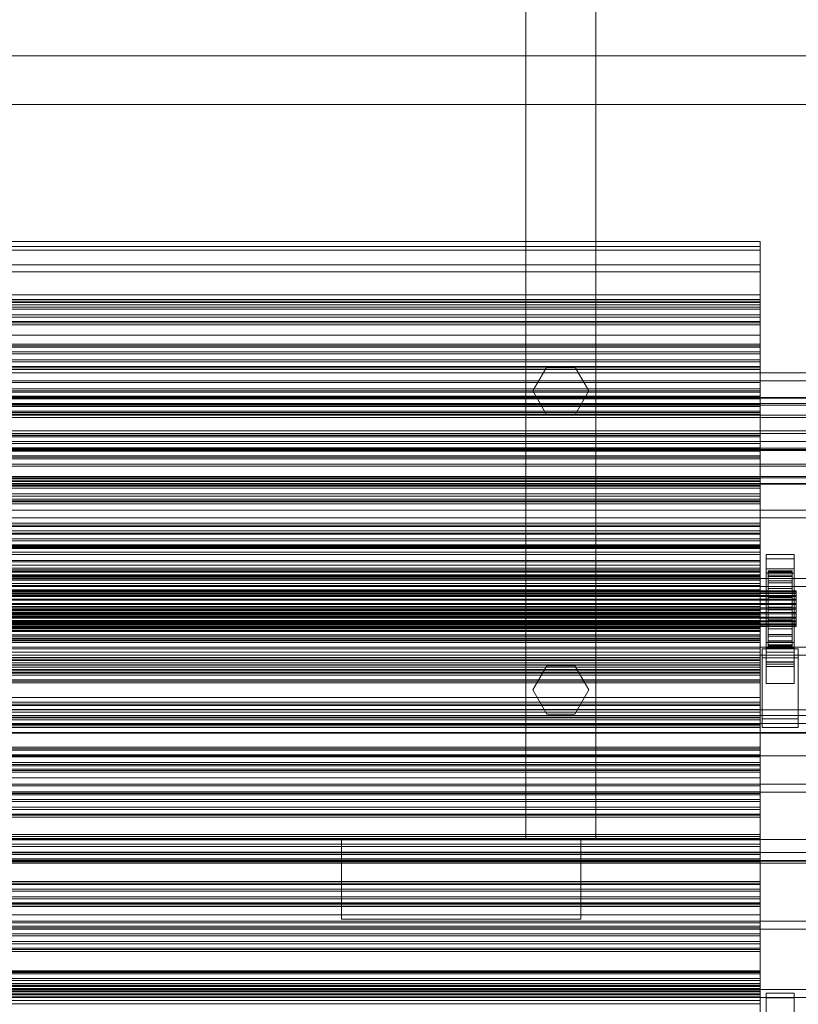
# Model space of a CAD drawing. Header units: millimetres. Extents: x -2233 to 61924, y -68080 to 6847.
# Tile 330 of 656: x 879 to 1269, y -32783 to -32289. Entities that reach past the tile are written whole.
import ezdxf

# ---------------------------------------------------------------- set-up
doc = ezdxf.new("R2010")
doc.units = ezdxf.units.MM
for name, color, linetype, lineweight in [('frontal_C03', 7, 'Continuous', 0), ('frontal_C03-dry', 7, 'Continuous', 0), ('frontal_tolva', 7, 'Continuous', 0)]:
    doc.layers.add(name, color=color, linetype=linetype, lineweight=lineweight)

msp = doc.modelspace()

# ---------------------------------------------------------------- linework, layer by layer
at = {"layer": 'frontal_C03'}
for p, q in [((1300, -32306.935), (-1300, -32306.935)), ((-1300, -32331.296), (1300, -32331.296)), ((1250, -32400.062), (-1250, -32400.062)), ((1250, -32402.554), (1250, -32400.062)), ((1250, -32400.062), (1250, -32404.381)), ((1250, -32402.554), (-1250, -32402.554)), ((1250, -32404.381), (-1250, -32404.381)), ((1250, -32411.687), (1250, -32402.554)), ((1250, -32404.381), (1250, -32415.216)), ((1250, -32411.687), (-1250, -32411.687)), ((1250, -32415.216), (-1250, -32415.216)), ((1250, -32426.838), (1250, -32411.687)), ((1250, -32415.216), (1250, -32431.828)), ((1250, -32426.838), (-1250, -32426.838)), ((1250, -32429.109), (-1250, -32429.109)), ((1250, -32429.991), (-1250, -32429.991)), ((1250, -32446.975), (1250, -32426.838)), ((1250, -32429.991), (1250, -32429.109)), ((1250, -32429.109), (1250, -32430.644)), ((1250, -32432.952), (1250, -32429.991)), ((1250, -32430.644), (-1250, -32430.644)), ((1250, -32431.828), (-1250, -32431.828)), ((1250, -32432.952), (-1250, -32432.952)), ((-1250, -32434.009), (1250, -32434.009)), ((1250, -32430.644), (1250, -32434.009)), ((1250, -32431.828), (1250, -32453.087)), ((1250, -32436.861), (1250, -32432.952)), ((1250, -32434.009), (1250, -32437.918)), ((1250, -32436.861), (-1250, -32436.861)), ((1250, -32437.918), (-1250, -32437.918)), ((1250, -32440.226), (-1250, -32440.226)), ((1250, -32440.226), (1250, -32436.861)), ((1250, -32437.918), (1250, -32440.879)), ((1250, -32441.761), (1250, -32440.226)), ((1250, -32440.879), (-1250, -32440.879)), ((1250, -32441.761), (-1250, -32441.761)), ((1250, -32440.879), (1250, -32441.761)), ((1250, -32446.975), (-1250, -32446.975)), ((1250, -32470.726), (1250, -32446.975)), ((1250, -32451.567), (-1250, -32451.567)), ((1250, -32452.448), (-1250, -32452.448)), ((1250, -32453.087), (-1250, -32453.087)), ((1250, -32453.102), (-1250, -32453.102)), ((1250, -32452.448), (1250, -32451.567)), ((1250, -32451.567), (1250, -32453.102)), ((1250, -32455.409), (1250, -32452.448)), ((1250, -32453.087), (1250, -32477.542)), ((1250, -32453.102), (1250, -32456.467)), ((1250, -32455.409), (-1250, -32455.409)), ((-1250, -32456.467), (1250, -32456.467)), ((1250, -32459.319), (-1250, -32459.319)), ((1250, -32459.319), (1250, -32455.409)), ((1250, -32456.467), (1250, -32460.376)), ((1250, -32462.683), (1250, -32459.319)), ((1250, -32460.376), (-1250, -32460.376)), ((1250, -32462.683), (-1250, -32462.683)), ((1250, -32463.337), (-1250, -32463.337)), ((1250, -32464.218), (-1250, -32464.218)), ((1250, -32460.376), (1250, -32463.337)), ((1250, -32464.218), (1250, -32462.683)), ((1250, -32463.337), (1250, -32464.218)), ((1250, -32470.726), (-1250, -32470.726)), ((1250, -32474.025), (-1250, -32474.025)), ((1250, -32474.906), (-1250, -32474.906)), ((1250, -32496.472), (1250, -32470.726)), ((1250, -32474.906), (1250, -32474.025)), ((1250, -32474.025), (1250, -32475.56)), ((1250, -32477.867), (1250, -32474.906)), ((1570, -32478.303), (-1570, -32478.303)), ((1570, -32478.562), (-1570, -32478.562)), ((1250, -32475.56), (-1250, -32475.56)), ((-1250, -32477.542), (1250, -32477.542)), ((1250, -32477.867), (-1250, -32477.867)), ((-1250, -32478.924), (1250, -32478.924)), ((1250, -32475.56), (1250, -32478.924)), ((1250, -32477.542), (1250, -32503.528)), ((1250, -32481.776), (1250, -32477.867)), ((1250, -32478.924), (1250, -32482.834)), ((1570, -32481.347), (-1570, -32481.347)), ((1570, -32482.085), (-1570, -32482.085)), ((1250, -32481.776), (-1250, -32481.776)), ((1250, -32482.834), (-1250, -32482.834)), ((1250, -32485.141), (1250, -32481.776)), ((1250, -32482.834), (1250, -32485.795)), ((1570, -32487.231), (-1570, -32487.231)), ((1570, -32488.335), (-1570, -32488.335)), ((1250, -32485.141), (-1250, -32485.141)), ((1250, -32485.795), (-1250, -32485.795)), ((1250, -32486.676), (-1250, -32486.676)), ((1250, -32486.676), (1250, -32485.141)), ((1250, -32485.795), (1250, -32486.676)), ((-1570, -32495.059), (1570, -32495.059)), ((1570, -32496.361), (-1570, -32496.361)), ((1250, -32496.472), (-1250, -32496.472)), ((1250, -32496.482), (-1250, -32496.482)), ((1250, -32497.364), (-1250, -32497.364)), ((1250, -32498.017), (-1250, -32498.017)), ((1250, -32522.458), (1250, -32496.472)), ((1250, -32497.364), (1250, -32496.482)), ((1250, -32496.482), (1250, -32498.017)), ((1250, -32500.325), (1250, -32497.364)), ((1250, -32498.017), (1250, -32501.382)), ((1570, -32503.639), (-1570, -32503.639)), ((1250, -32500.325), (-1250, -32500.325)), ((-1250, -32501.382), (1250, -32501.382)), ((1250, -32503.528), (-1250, -32503.528)), ((1250, -32504.234), (-1250, -32504.234)), ((1250, -32504.234), (1250, -32500.325)), ((1250, -32501.382), (1250, -32505.291)), ((1250, -32503.528), (1250, -32529.274)), ((1250, -32507.599), (1250, -32504.234)), ((1570, -32504.941), (-1570, -32504.941)), ((1250, -32505.291), (-1250, -32505.291)), ((1250, -32507.599), (-1250, -32507.599)), ((1250, -32508.252), (-1250, -32508.252)), ((1250, -32509.134), (-1250, -32509.134)), ((1250, -32505.291), (1250, -32508.252)), ((1250, -32509.134), (1250, -32507.599)), ((1250, -32508.252), (1250, -32509.134)), ((1570, -32511.665), (-1570, -32511.665)), ((1570, -32512.769), (-1570, -32512.769)), ((1570, -32517.915), (-1570, -32517.915)), ((1570, -32518.653), (-1570, -32518.653)), ((1250, -32518.94), (-1250, -32518.94)), ((1250, -32519.821), (1250, -32518.94)), ((1250, -32518.94), (1250, -32520.475)), ((1570, -32521.438), (-1570, -32521.438)), ((1570, -32521.697), (-1570, -32521.697)), ((1250, -32519.821), (-1250, -32519.821)), ((1250, -32520.475), (-1250, -32520.475)), ((1250, -32522.458), (-1250, -32522.458)), ((1250, -32522.782), (-1250, -32522.782)), ((-1250, -32523.84), (1250, -32523.84)), ((1250, -32522.782), (1250, -32519.821)), ((1250, -32520.475), (1250, -32523.84)), ((1250, -32546.913), (1250, -32522.458)), ((1250, -32526.692), (1250, -32522.782)), ((1250, -32523.84), (1250, -32527.749)), ((1250, -32526.692), (-1250, -32526.692)), ((1250, -32527.749), (-1250, -32527.749)), ((1250, -32529.274), (-1250, -32529.274)), ((1250, -32530.056), (1250, -32526.692)), ((1250, -32527.749), (1250, -32530.71)), ((1250, -32529.274), (1250, -32553.025)), ((1250, -32530.056), (-1250, -32530.056)), ((1250, -32530.71), (-1250, -32530.71)), ((1250, -32531.591), (-1250, -32531.591)), ((1250, -32531.591), (1250, -32530.056)), ((1250, -32530.71), (1250, -32531.591)), ((1250, -32541.398), (-1250, -32541.398)), ((1250, -32542.279), (-1250, -32542.279)), ((1250, -32542.932), (-1250, -32542.932)), ((1250, -32542.279), (1250, -32541.398)), ((1250, -32541.398), (1250, -32542.932)), ((1250, -32545.24), (1250, -32542.279)), ((1250, -32542.932), (1250, -32546.297)), ((1250, -32545.24), (-1250, -32545.24)), ((-1250, -32546.297), (1250, -32546.297)), ((1250, -32546.913), (-1250, -32546.913)), ((1250, -32549.149), (-1250, -32549.149)), ((1250, -32549.149), (1250, -32545.24)), ((1250, -32546.297), (1250, -32550.207)), ((1250, -32568.172), (1250, -32546.913)), ((1250, -32552.514), (1250, -32549.149)), ((1250, -32550.207), (-1250, -32550.207)), ((-1250, -32552.223), (1250, -32552.223)), ((1250, -32552.514), (-1250, -32552.514)), ((1250, -32553.025), (-1250, -32553.025)), ((1250, -32553.167), (-1250, -32553.167)), ((-1250, -32553.605), (1250, -32553.605)), ((1250, -32554.049), (-1250, -32554.049)), ((1250, -32550.207), (1250, -32553.167)), ((1250, -32553.605), (1250, -32552.223)), ((1250, -32552.223), (1250, -32553.02)), ((1250, -32554.049), (1250, -32552.514)), ((1250, -32553.02), (1250, -32555.943)), ((1250, -32553.025), (1250, -32573.162)), ((1250, -32553.167), (1250, -32554.049)), ((1250, -32557.072), (1250, -32553.605)), ((-1250, -32555.943), (1250, -32555.943)), ((-1250, -32557.072), (1250, -32557.072)), ((1250, -32555.943), (1250, -32560.791)), ((1250, -32562.388), (1250, -32557.072)), ((1253, -32559.32), (1253, -32557.074)), ((1253, -32557.074), (1267, -32557.074)), ((1253, -32603.848), (1253, -32557.074)), ((1267, -32557.074), (1267, -32559.32)), ((1267, -32557.074), (1267, -32603.848)), ((-1250, -32560.791), (1250, -32560.791)), ((-1250, -32562.388), (1250, -32562.388)), ((1250, -32563.855), (-1250, -32563.855)), ((1250, -32560.791), (1250, -32567.235)), ((1250, -32569.191), (1250, -32562.388)), ((1250, -32564.737), (1250, -32563.855)), ((1250, -32563.855), (1250, -32565.39)), ((1267, -32559.32), (1253, -32559.32)), ((1253, -32559.32), (1253, -32606.094)), ((1267, -32606.094), (1267, -32559.32)), ((1250, -32564.737), (-1250, -32564.737)), ((1250, -32565.39), (-1250, -32565.39)), ((-1250, -32567.235), (1250, -32567.235)), ((1250, -32567.697), (-1250, -32567.697)), ((1250, -32568.172), (-1250, -32568.172)), ((-1250, -32568.755), (1250, -32568.755)), ((1250, -32567.697), (1250, -32564.737)), ((1250, -32565.39), (1250, -32568.755)), ((1250, -32567.235), (1250, -32574.835)), ((1250, -32571.607), (1250, -32567.697)), ((1250, -32584.784), (1250, -32568.172)), ((1250, -32568.755), (1250, -32572.664)), ((1253, -32566.507), (1253, -32564.261)), ((1253, -32564.261), (1267, -32564.261)), ((1253, -32611.035), (1253, -32564.261)), ((1267, -32566.507), (1253, -32566.507)), ((1253, -32566.507), (1253, -32613.281)), ((1254, -32575.209), (1254, -32565.215)), ((1254, -32565.215), (1254, -32566.035)), ((1254, -32565.215), (1266, -32565.215)), ((1254, -32565.688), (1254, -32565.215)), ((1254, -32575.433), (1254, -32565.688)), ((1254, -32565.688), (1266, -32565.688)), ((1254, -32567.424), (1254, -32565.688)), ((1254, -32575.597), (1254, -32566.035)), ((1254, -32566.035), (1254, -32568.094)), ((1254, -32566.035), (1266, -32566.035)), ((1254, -32576.255), (1254, -32567.424)), ((1254, -32567.424), (1266, -32567.424)), ((1254, -32570.302), (1254, -32567.424)), ((1254, -32576.572), (1254, -32568.094)), ((1254, -32568.094), (1254, -32571.25)), ((1254, -32568.094), (1266, -32568.094)), ((1266, -32566.035), (1266, -32565.215)), ((1266, -32565.215), (1266, -32575.209)), ((1266, -32565.215), (1266, -32565.688)), ((1266, -32565.688), (1266, -32575.433)), ((1266, -32565.688), (1266, -32567.424)), ((1266, -32568.094), (1266, -32566.035)), ((1266, -32566.035), (1266, -32575.597)), ((1266, -32567.424), (1266, -32576.255)), ((1266, -32567.424), (1266, -32570.302)), ((1266, -32571.25), (1266, -32568.094)), ((1266, -32568.094), (1266, -32576.572)), ((1267, -32564.261), (1267, -32566.507)), ((1267, -32564.261), (1267, -32611.035)), ((1267, -32613.281), (1267, -32566.507)), ((-1250, -32569.191), (1250, -32569.191)), ((1250, -32571.607), (-1250, -32571.607)), ((1250, -32572.664), (-1250, -32572.664)), ((1250, -32573.162), (-1250, -32573.162)), ((1250, -32577.017), (1250, -32569.191)), ((1250, -32574.972), (1250, -32571.607)), ((1250, -32572.664), (1250, -32575.625)), ((1250, -32573.162), (1250, -32588.313)), ((1254, -32577.619), (1254, -32570.302)), ((1254, -32570.302), (1266, -32570.302)), ((1254, -32574.128), (1254, -32570.302)), ((1254, -32578.068), (1254, -32571.25)), ((1254, -32571.25), (1254, -32575.29)), ((1254, -32571.25), (1266, -32571.25)), ((1266, -32570.302), (1266, -32577.619)), ((1266, -32570.302), (1266, -32574.128)), ((1266, -32575.29), (1266, -32571.25)), ((1266, -32571.25), (1266, -32578.068)), ((-1268, -32575.209), (1268, -32575.209)), ((-1268, -32575.433), (1268, -32575.433)), ((-1268, -32575.597), (1268, -32575.597)), ((-1268, -32576.255), (1268, -32576.255)), ((-1268, -32576.572), (1268, -32576.572)), ((-1268, -32577.619), (1268, -32577.619)), ((-1268, -32578.068), (1268, -32578.068)), ((-1250, -32574.835), (1250, -32574.835)), ((1250, -32574.972), (-1250, -32574.972)), ((1250, -32575.625), (-1250, -32575.625)), ((1250, -32576.506), (-1250, -32576.506)), ((1250, -32577.017), (-1250, -32577.017)), ((1250, -32574.835), (1250, -32583.074)), ((1250, -32576.506), (1250, -32574.972)), ((1250, -32575.625), (1250, -32576.506)), ((1250, -32585.332), (1250, -32577.017)), ((1254, -32579.431), (1254, -32574.128)), ((1254, -32574.128), (1266, -32574.128)), ((1254, -32578.641), (1254, -32574.128)), ((1254, -32575.597), (1254, -32575.209)), ((1266, -32575.209), (1254, -32575.209)), ((1254, -32575.209), (1254, -32575.433)), ((1254, -32579.981), (1254, -32575.29)), ((1254, -32575.29), (1254, -32579.936)), ((1254, -32575.29), (1266, -32575.29)), ((1266, -32575.433), (1254, -32575.433)), ((1254, -32575.433), (1254, -32576.255)), ((1254, -32576.572), (1254, -32575.597)), ((1266, -32575.597), (1254, -32575.597)), ((1266, -32576.255), (1254, -32576.255)), ((1254, -32576.255), (1254, -32577.619)), ((1254, -32578.068), (1254, -32576.572)), ((1266, -32576.572), (1254, -32576.572)), ((1266, -32577.619), (1254, -32577.619)), ((1254, -32577.619), (1254, -32579.431)), ((1254, -32579.981), (1254, -32578.068)), ((1266, -32578.068), (1254, -32578.068)), ((1254, -32581.568), (1254, -32578.641)), ((1254, -32578.641), (1266, -32578.641)), ((1254, -32583.533), (1254, -32578.641)), ((1266, -32574.128), (1266, -32579.431)), ((1266, -32574.128), (1266, -32578.641)), ((1266, -32575.209), (1266, -32575.597)), ((1266, -32575.433), (1266, -32575.209)), ((1266, -32579.936), (1266, -32575.29)), ((1266, -32575.29), (1266, -32579.981)), ((1266, -32576.255), (1266, -32575.433)), ((1266, -32575.597), (1266, -32576.572)), ((1266, -32577.619), (1266, -32576.255)), ((1266, -32576.572), (1266, -32578.068)), ((1266, -32579.431), (1266, -32577.619)), ((1266, -32578.068), (1266, -32579.981)), ((1266, -32578.641), (1266, -32581.568)), ((1266, -32578.641), (1266, -32583.533)), ((1268, -32575.597), (1268, -32575.209)), ((1268, -32575.209), (1268, -32575.433)), ((1268, -32575.433), (1268, -32576.255)), ((1268, -32576.572), (1268, -32575.597)), ((1268, -32576.255), (1268, -32577.619)), ((1268, -32578.068), (1268, -32576.572)), ((1268, -32577.619), (1268, -32579.431)), ((1268, -32579.981), (1268, -32578.068)), ((-1268, -32579.431), (1268, -32579.431)), ((-1268, -32579.981), (1268, -32579.981)), ((-1268, -32581.568), (1268, -32581.568)), ((1268, -32582.182), (-1268, -32582.182)), ((-1250, -32583.074), (1250, -32583.074)), ((1250, -32583.074), (1250, -32591.389)), ((1266, -32579.431), (1254, -32579.431)), ((1254, -32579.431), (1254, -32581.568)), ((1254, -32579.936), (1254, -32582.182)), ((1266, -32579.936), (1254, -32579.936)), ((1254, -32579.936), (1254, -32584.873)), ((1254, -32582.182), (1254, -32579.981)), ((1266, -32579.981), (1254, -32579.981)), ((1266, -32581.568), (1254, -32581.568)), ((1254, -32581.568), (1254, -32583.886)), ((1254, -32582.182), (1266, -32582.182)), ((1254, -32584.521), (1254, -32582.182)), ((1254, -32583.886), (1254, -32583.533)), ((1254, -32583.533), (1266, -32583.533)), ((1254, -32588.47), (1254, -32583.533)), ((1266, -32581.568), (1266, -32579.431)), ((1266, -32582.182), (1266, -32579.936)), ((1266, -32584.873), (1266, -32579.936)), ((1266, -32579.981), (1266, -32582.182)), ((1266, -32583.886), (1266, -32581.568)), ((1266, -32582.182), (1266, -32584.521)), ((1266, -32583.533), (1266, -32583.886)), ((1266, -32583.533), (1266, -32588.47)), ((1268, -32579.431), (1268, -32581.568)), ((1268, -32582.182), (1268, -32579.981)), ((1268, -32581.568), (1268, -32583.886)), ((1268, -32584.521), (1268, -32582.182)), ((-1268, -32583.886), (1268, -32583.886)), ((-1268, -32584.521), (1268, -32584.521)), ((-1268, -32586.224), (1268, -32586.224)), ((-1268, -32586.838), (1268, -32586.838)), ((-1268, -32588.425), (1268, -32588.425)), ((1250, -32584.784), (-1250, -32584.784)), ((-1250, -32585.332), (1250, -32585.332)), ((1250, -32586.313), (-1250, -32586.313)), ((1250, -32587.194), (-1250, -32587.194)), ((1250, -32587.848), (-1250, -32587.848)), ((1250, -32588.313), (-1250, -32588.313)), ((1250, -32595.619), (1250, -32584.784)), ((1250, -32593.571), (1250, -32585.332)), ((1250, -32587.194), (1250, -32586.313)), ((1250, -32586.313), (1250, -32587.848)), ((1250, -32590.155), (1250, -32587.194)), ((1250, -32587.848), (1250, -32591.212)), ((1250, -32588.313), (1250, -32597.446)), ((1266, -32583.886), (1254, -32583.886)), ((1254, -32583.886), (1254, -32586.224)), ((1254, -32586.838), (1254, -32584.521)), ((1254, -32584.521), (1254, -32584.873)), ((1266, -32584.521), (1254, -32584.521)), ((1254, -32584.873), (1254, -32589.765)), ((1254, -32584.873), (1266, -32584.873)), ((1254, -32586.224), (1254, -32588.47)), ((1266, -32586.224), (1254, -32586.224)), ((1254, -32586.224), (1254, -32588.425)), ((1254, -32588.975), (1254, -32586.838)), ((1254, -32586.838), (1254, -32589.765)), ((1266, -32586.838), (1254, -32586.838)), ((1254, -32588.425), (1254, -32593.117)), ((1266, -32588.425), (1254, -32588.425)), ((1254, -32588.425), (1254, -32590.339)), ((1254, -32588.47), (1266, -32588.47)), ((1254, -32593.117), (1254, -32588.47)), ((1266, -32586.224), (1266, -32583.886)), ((1266, -32584.873), (1266, -32584.521)), ((1266, -32584.521), (1266, -32586.838)), ((1266, -32589.765), (1266, -32584.873)), ((1266, -32588.47), (1266, -32586.224)), ((1266, -32588.425), (1266, -32586.224)), ((1266, -32589.765), (1266, -32586.838)), ((1266, -32586.838), (1266, -32588.975)), ((1266, -32593.117), (1266, -32588.425)), ((1266, -32590.339), (1266, -32588.425)), ((1266, -32588.47), (1266, -32593.117)), ((1268, -32583.886), (1268, -32586.224)), ((1268, -32586.838), (1268, -32584.521)), ((1268, -32586.224), (1268, -32588.425)), ((1268, -32588.975), (1268, -32586.838)), ((1268, -32588.425), (1268, -32590.339)), ((-1268, -32588.975), (1268, -32588.975)), ((-1268, -32590.339), (1268, -32590.339)), ((-1268, -32590.788), (1268, -32590.788)), ((-1268, -32591.834), (1268, -32591.834)), ((-1268, -32592.151), (1268, -32592.151)), ((-1268, -32592.809), (1268, -32592.809)), ((-1268, -32592.973), (1268, -32592.973)), ((-1268, -32593.197), (1268, -32593.197)), ((1250, -32590.155), (-1250, -32590.155)), ((-1250, -32591.212), (1250, -32591.212)), ((-1250, -32591.389), (1250, -32591.389)), ((-1250, -32593.571), (1250, -32593.571)), ((1250, -32594.065), (1250, -32590.155)), ((1250, -32591.212), (1250, -32595.122)), ((1250, -32591.389), (1250, -32599.215)), ((1250, -32601.171), (1250, -32593.571)), ((1254, -32590.788), (1254, -32588.975)), ((1254, -32588.975), (1254, -32594.278)), ((1266, -32588.975), (1254, -32588.975)), ((1254, -32589.765), (1254, -32594.278)), ((1254, -32589.765), (1266, -32589.765)), ((1254, -32590.339), (1254, -32597.156)), ((1266, -32590.339), (1254, -32590.339)), ((1254, -32590.339), (1254, -32591.834)), ((1254, -32592.151), (1254, -32590.788)), ((1254, -32590.788), (1254, -32598.104)), ((1266, -32590.788), (1254, -32590.788)), ((1254, -32591.834), (1254, -32600.312)), ((1266, -32591.834), (1254, -32591.834)), ((1254, -32591.834), (1254, -32592.809)), ((1254, -32592.973), (1254, -32592.151)), ((1254, -32592.151), (1254, -32600.982)), ((1266, -32592.151), (1254, -32592.151)), ((1254, -32592.809), (1254, -32602.371)), ((1266, -32592.809), (1254, -32592.809)), ((1254, -32592.809), (1254, -32593.197)), ((1254, -32593.197), (1254, -32592.973)), ((1254, -32592.973), (1254, -32602.718)), ((1266, -32592.973), (1254, -32592.973)), ((1254, -32593.117), (1266, -32593.117)), ((1254, -32597.156), (1254, -32593.117)), ((1254, -32593.197), (1254, -32603.191)), ((1266, -32593.197), (1254, -32593.197)), ((1266, -32594.278), (1266, -32588.975)), ((1266, -32588.975), (1266, -32590.788)), ((1266, -32594.278), (1266, -32589.765)), ((1266, -32597.156), (1266, -32590.339)), ((1266, -32591.834), (1266, -32590.339)), ((1266, -32598.104), (1266, -32590.788)), ((1266, -32590.788), (1266, -32592.151)), ((1266, -32600.312), (1266, -32591.834)), ((1266, -32592.809), (1266, -32591.834)), ((1266, -32600.982), (1266, -32592.151)), ((1266, -32592.151), (1266, -32592.973)), ((1266, -32602.371), (1266, -32592.809)), ((1266, -32593.197), (1266, -32592.809)), ((1266, -32602.718), (1266, -32592.973)), ((1266, -32592.973), (1266, -32593.197)), ((1266, -32593.117), (1266, -32597.156)), ((1266, -32603.191), (1266, -32593.197)), ((1268, -32590.788), (1268, -32588.975)), ((1268, -32590.339), (1268, -32591.834)), ((1268, -32592.151), (1268, -32590.788)), ((1268, -32591.834), (1268, -32592.809)), ((1268, -32592.973), (1268, -32592.151)), ((1268, -32592.809), (1268, -32593.197)), ((1268, -32593.197), (1268, -32592.973)), ((1250, -32594.065), (-1250, -32594.065)), ((1250, -32595.122), (-1250, -32595.122)), ((1250, -32595.619), (-1250, -32595.619)), ((1250, -32597.429), (-1250, -32597.429)), ((1250, -32597.446), (-1250, -32597.446)), ((1250, -32598.083), (-1250, -32598.083)), ((1250, -32597.429), (1250, -32594.065)), ((1250, -32595.122), (1250, -32598.083)), ((1250, -32599.938), (1250, -32595.619)), ((1250, -32598.964), (1250, -32597.429)), ((1250, -32597.446), (1250, -32599.938)), ((1250, -32598.083), (1250, -32598.964)), ((1254, -32594.278), (1254, -32598.104)), ((1254, -32594.278), (1266, -32594.278)), ((1254, -32597.156), (1266, -32597.156)), ((1254, -32600.312), (1254, -32597.156)), ((1254, -32598.104), (1254, -32600.982)), ((1254, -32598.104), (1266, -32598.104)), ((1266, -32598.104), (1266, -32594.278)), ((1266, -32597.156), (1266, -32600.312)), ((1266, -32600.982), (1266, -32598.104)), ((1250, -32598.964), (-1250, -32598.964)), ((-1250, -32599.215), (1250, -32599.215)), ((1250, -32599.938), (-1250, -32599.938)), ((-1250, -32601.171), (1250, -32601.171)), ((1250, -32599.215), (1250, -32606.018)), ((1250, -32607.615), (1250, -32601.171)), ((1253, -32612.005), (1253, -32601.226)), ((1253, -32601.226), (1267, -32601.226)), ((1253, -32610.97), (1253, -32601.226)), ((1254, -32600.312), (1266, -32600.312)), ((1254, -32602.371), (1254, -32600.312)), ((1254, -32600.982), (1254, -32602.718)), ((1254, -32600.982), (1266, -32600.982)), ((1254, -32602.371), (1266, -32602.371)), ((1254, -32603.191), (1254, -32602.371)), ((1254, -32602.718), (1254, -32603.191)), ((1254, -32602.718), (1266, -32602.718)), ((1254, -32603.191), (1266, -32603.191)), ((1266, -32600.312), (1266, -32602.371)), ((1266, -32602.718), (1266, -32600.982)), ((1266, -32602.371), (1266, -32603.191)), ((1266, -32603.191), (1266, -32602.718)), ((1267, -32601.226), (1267, -32612.005)), ((1267, -32601.226), (1267, -32610.97)), ((-1250, -32606.018), (1250, -32606.018)), ((-1250, -32607.615), (1250, -32607.615)), ((1250, -32606.018), (1250, -32611.334)), ((1250, -32612.463), (1250, -32607.615)), ((1251, -32608.861), (1251, -32604.37)), ((1251, -32604.37), (1269, -32604.37)), ((1251, -32639.45), (1251, -32604.37)), ((1267, -32603.848), (1253, -32603.848)), ((1253, -32603.848), (1253, -32606.094)), ((1253, -32606.094), (1267, -32606.094)), ((1267, -32606.094), (1267, -32603.848)), ((1269, -32604.37), (1269, -32608.861)), ((1269, -32604.37), (1269, -32639.45)), ((1250, -32608.77), (-1250, -32608.77)), ((1250, -32609.652), (-1250, -32609.652)), ((1250, -32610.305), (-1250, -32610.305)), ((-1250, -32611.334), (1250, -32611.334)), ((-1250, -32612.463), (1250, -32612.463)), ((1250, -32612.613), (-1250, -32612.613)), ((1250, -32609.652), (1250, -32608.77)), ((1250, -32608.77), (1250, -32610.305)), ((1250, -32612.613), (1250, -32609.652)), ((1250, -32610.305), (1250, -32613.67)), ((1250, -32611.334), (1250, -32614.801)), ((1250, -32615.386), (1250, -32612.463)), ((1250, -32616.522), (1250, -32612.613)), ((1269, -32608.861), (1251, -32608.861)), ((1251, -32643.942), (1251, -32608.861)), ((1267, -32610.97), (1253, -32610.97)), ((1253, -32610.97), (1253, -32621.75)), ((1267, -32611.035), (1253, -32611.035)), ((1253, -32611.035), (1253, -32613.281)), ((1267, -32612.005), (1253, -32612.005)), ((1253, -32612.005), (1253, -32621.75)), ((1253, -32613.281), (1267, -32613.281)), ((1267, -32621.75), (1267, -32610.97)), ((1267, -32613.281), (1267, -32611.035)), ((1267, -32621.75), (1267, -32612.005)), ((1269, -32643.942), (1269, -32608.861)), ((-1250, -32613.67), (1250, -32613.67)), ((-1250, -32614.801), (1250, -32614.801)), ((-1250, -32615.386), (1250, -32615.386)), ((-1250, -32616.183), (1250, -32616.183)), ((1250, -32616.522), (-1250, -32616.522)), ((1250, -32617.579), (-1250, -32617.579)), ((1250, -32613.67), (1250, -32617.579)), ((1250, -32614.801), (1250, -32616.183)), ((1250, -32616.183), (1250, -32615.386)), ((1250, -32619.887), (1250, -32616.522)), ((1250, -32617.579), (1250, -32620.54)), ((1250, -32619.887), (-1250, -32619.887)), ((1250, -32620.54), (-1250, -32620.54)), ((1250, -32621.422), (-1250, -32621.422)), ((1250, -32621.422), (1250, -32619.887)), ((1250, -32620.54), (1250, -32621.422)), ((1253, -32621.75), (1267, -32621.75)), ((1250, -32631.228), (-1250, -32631.228)), ((1250, -32632.109), (-1250, -32632.109)), ((1250, -32632.763), (-1250, -32632.763)), ((1250, -32632.109), (1250, -32631.228)), ((1250, -32631.228), (1250, -32632.763)), ((1250, -32635.07), (1250, -32632.109)), ((1250, -32632.763), (1250, -32636.128)), ((-1500, -32635.017), (1500, -32635.017)), ((1250, -32635.07), (-1250, -32635.07)), ((-1250, -32636.128), (1250, -32636.128)), ((1250, -32638.98), (1250, -32635.07)), ((1250, -32636.128), (1250, -32640.037)), ((1250, -32638.98), (-1250, -32638.98)), ((1250, -32640.037), (-1250, -32640.037)), ((1250, -32642.345), (-1250, -32642.345)), ((1250, -32642.998), (-1250, -32642.998)), ((1250, -32642.345), (1250, -32638.98)), ((1250, -32640.037), (1250, -32642.998)), ((1250, -32643.879), (1250, -32642.345)), ((1250, -32642.998), (1250, -32643.879)), ((1269, -32639.45), (1251, -32639.45)), ((1251, -32639.45), (1251, -32643.942)), ((1269, -32643.942), (1269, -32639.45)), ((1500, -32646.426), (-1500, -32646.426)), ((1500, -32646.711), (-1500, -32646.711)), ((1250, -32643.879), (-1250, -32643.879)), ((1251, -32643.942), (1269, -32643.942)), ((1250, -32653.686), (-1250, -32653.686)), ((1250, -32654.567), (-1250, -32654.567)), ((1250, -32655.221), (-1250, -32655.221)), ((1250, -32657.528), (-1250, -32657.528)), ((1250, -32654.567), (1250, -32653.686)), ((1250, -32653.686), (1250, -32655.221)), ((1250, -32657.528), (1250, -32654.567)), ((1250, -32655.221), (1250, -32658.585)), ((1250, -32661.437), (1250, -32657.528)), ((-1500, -32658.119), (1500, -32658.119)), ((-1250, -32658.585), (1250, -32658.585)), ((1250, -32661.437), (-1250, -32661.437)), ((1250, -32662.495), (-1250, -32662.495)), ((1250, -32658.585), (1250, -32662.495)), ((1250, -32664.802), (1250, -32661.437)), ((1250, -32662.495), (1250, -32665.456)), ((1250, -32664.802), (-1250, -32664.802)), ((1250, -32665.456), (-1250, -32665.456)), ((1250, -32666.337), (-1250, -32666.337)), ((1250, -32666.337), (1250, -32664.802)), ((1250, -32665.456), (1250, -32666.337)), ((1250, -32676.143), (-1250, -32676.143)), ((1250, -32677.025), (-1250, -32677.025)), ((1250, -32677.025), (1250, -32676.143)), ((1250, -32676.143), (1250, -32677.678)), ((1250, -32679.986), (1250, -32677.025)), ((1250, -32677.678), (-1250, -32677.678)), ((1250, -32679.986), (-1250, -32679.986)), ((-1250, -32681.043), (1250, -32681.043)), ((1250, -32677.678), (1250, -32681.043)), ((1250, -32683.895), (1250, -32679.986)), ((1250, -32681.043), (1250, -32684.952)), ((1250, -32683.895), (-1250, -32683.895)), ((1250, -32684.952), (-1250, -32684.952)), ((1250, -32687.26), (-1250, -32687.26)), ((1250, -32687.26), (1250, -32683.895)), ((1250, -32684.952), (1250, -32687.913)), ((1250, -32688.795), (1250, -32687.26)), ((1250, -32687.913), (-1250, -32687.913)), ((1250, -32688.795), (-1250, -32688.795)), ((1250, -32687.913), (1250, -32688.795)), ((1250, -32698.601), (-1250, -32698.601)), ((1250, -32699.482), (-1250, -32699.482)), ((1250, -32700.136), (-1250, -32700.136)), ((1250, -32699.482), (1250, -32698.601)), ((1250, -32698.601), (1250, -32700.136)), ((1250, -32702.443), (1250, -32699.482)), ((1250, -32700.136), (1250, -32703.501)), ((1250, -32702.443), (-1250, -32702.443)), ((-1250, -32703.501), (1250, -32703.501)), ((1250, -32706.353), (-1250, -32706.353)), ((1250, -32706.353), (1250, -32702.443)), ((1250, -32703.501), (1250, -32707.41)), ((1250, -32709.717), (1250, -32706.353)), ((1250, -32707.41), (-1250, -32707.41)), ((1250, -32709.717), (-1250, -32709.717)), ((1250, -32710.371), (-1250, -32710.371)), ((1250, -32711.252), (-1250, -32711.252)), ((1250, -32707.41), (1250, -32710.371)), ((1250, -32711.252), (1250, -32709.717)), ((1250, -32710.371), (1250, -32711.252)), ((1250, -32721.059), (-1250, -32721.059)), ((1250, -32721.94), (-1250, -32721.94)), ((1250, -32721.94), (1250, -32721.059)), ((1250, -32721.059), (1250, -32722.593)), ((1250, -32724.901), (1250, -32721.94)), ((1250, -32722.593), (-1250, -32722.593)), ((1250, -32724.901), (-1250, -32724.901)), ((-1250, -32725.958), (1250, -32725.958)), ((1250, -32722.593), (1250, -32725.958)), ((1250, -32728.81), (1250, -32724.901)), ((1250, -32725.958), (1250, -32729.868)), ((1250, -32728.81), (-1250, -32728.81)), ((1250, -32729.868), (-1250, -32729.868)), ((1250, -32732.175), (1250, -32728.81)), ((1250, -32729.868), (1250, -32732.828)), ((1250, -32732.175), (-1250, -32732.175)), ((1250, -32732.828), (-1250, -32732.828)), ((1250, -32733.71), (-1250, -32733.71)), ((1250, -32733.71), (1250, -32732.175)), ((1250, -32732.828), (1250, -32733.71)), ((1250, -32743.516), (-1250, -32743.516)), ((1250, -32744.398), (-1250, -32744.398)), ((1250, -32745.051), (-1250, -32745.051)), ((1250, -32744.398), (1250, -32743.516)), ((1250, -32743.516), (1250, -32745.051)), ((1250, -32747.358), (1250, -32744.398)), ((1250, -32745.051), (1250, -32748.416)), ((1250, -32747.358), (-1250, -32747.358)), ((-1250, -32748.416), (1250, -32748.416)), ((1250, -32751.268), (-1250, -32751.268)), ((1250, -32751.268), (1250, -32747.358)), ((1250, -32748.416), (1250, -32752.325)), ((1250, -32754.633), (1250, -32751.268)), ((1250, -32752.325), (-1250, -32752.325)), ((1250, -32754.633), (-1250, -32754.633)), ((1250, -32755.286), (-1250, -32755.286)), ((1250, -32756.167), (-1250, -32756.167)), ((1250, -32752.325), (1250, -32755.286)), ((1250, -32756.167), (1250, -32754.633)), ((1250, -32755.286), (1250, -32756.167)), ((1250, -32765.974), (-1250, -32765.974)), ((1250, -32766.855), (1250, -32765.974)), ((1250, -32765.974), (1250, -32767.509)), ((1250, -32766.855), (-1250, -32766.855)), ((1250, -32767.509), (-1250, -32767.509)), ((1250, -32769.816), (-1250, -32769.816)), ((-1250, -32770.873), (1250, -32770.873)), ((1250, -32769.816), (1250, -32766.855)), ((1250, -32767.509), (1250, -32770.873)), ((1250, -32773.726), (1250, -32769.816)), ((1250, -32770.873), (1250, -32774.783)), ((-1250, -32772.308), (1250, -32772.308)), ((-1250, -32773.105), (1250, -32773.105)), ((-1250, -32773.69), (1250, -32773.69)), ((1250, -32773.726), (-1250, -32773.726)), ((1250, -32774.783), (-1250, -32774.783)), ((-1250, -32776.028), (1250, -32776.028)), ((1250, -32773.69), (1250, -32772.308)), ((1250, -32772.308), (1250, -32773.105)), ((1250, -32773.105), (1250, -32776.028)), ((1250, -32777.157), (1250, -32773.69)), ((1250, -32777.09), (1250, -32773.726)), ((1250, -32774.783), (1250, -32777.744)), ((1250, -32776.028), (1250, -32780.876)), ((1250, -32777.09), (-1250, -32777.09)), ((-1250, -32777.157), (1250, -32777.157)), ((1250, -32777.744), (-1250, -32777.744)), ((1250, -32778.625), (-1250, -32778.625)), ((-1250, -32780.876), (1250, -32780.876)), ((1250, -32778.625), (1250, -32777.09)), ((1250, -32782.473), (1250, -32777.157)), ((1250, -32777.744), (1250, -32778.625)), ((1250, -32780.876), (1250, -32787.32)), ((1253, -32779.405), (1253, -32777.159)), ((1253, -32777.159), (1267, -32777.159)), ((1253, -32823.933), (1253, -32777.159)), ((1267, -32779.405), (1253, -32779.405)), ((1253, -32779.405), (1253, -32826.179)), ((1267, -32777.159), (1267, -32779.405)), ((1267, -32777.159), (1267, -32823.933)), ((1267, -32826.179), (1267, -32779.405)), ((-1250, -32782.473), (1250, -32782.473)), ((1250, -32789.276), (1250, -32782.473))]:
    msp.add_line(p, q, dxfattribs=at)
at = {"layer": 'frontal_C03-dry'}
for p, q in [((-1290, -32466), (1290, -32466)), ((1290, -32470), (-1290, -32470)), ((1290, -32500.375), (-1290, -32500.375)), ((-1290, -32504.375), (1290, -32504.375)), ((1290, -32534.75), (-1290, -32534.75)), ((-1290, -32538.75), (1290, -32538.75)), ((1250, -32560), (-1250, -32560)), ((1250, -32594.375), (1250, -32560)), ((1250, -32566), (1250, -32560)), ((-1250, -32566), (1250, -32566)), ((1250, -32566), (1250, -32600.375)), ((1250, -32570), (1250, -32566)), ((1290, -32569.125), (-1290, -32569.125)), ((-1290, -32573.125), (1290, -32573.125)), ((-1250, -32570), (1250, -32570)), ((1250, -32570), (1250, -32604.375)), ((-1250, -32594.375), (1250, -32594.375)), ((1250, -32600.375), (1250, -32594.375)), ((1250, -32628.75), (1250, -32594.375)), ((1290, -32603.5), (-1290, -32603.5)), ((1250, -32600.375), (-1250, -32600.375)), ((1250, -32604.375), (1250, -32600.375)), ((1250, -32600.375), (1250, -32634.75)), ((-1290, -32607.5), (1290, -32607.5)), ((1250, -32604.375), (-1250, -32604.375)), ((1250, -32604.375), (1250, -32638.75)), ((-1250, -32628.75), (1250, -32628.75)), ((1250, -32634.75), (1250, -32628.75)), ((1250, -32663.125), (1250, -32628.75)), ((1290, -32637.875), (-1290, -32637.875)), ((1250, -32634.75), (-1250, -32634.75)), ((1250, -32638.75), (1250, -32634.75)), ((1250, -32634.75), (1250, -32669.125)), ((-1290, -32641.875), (1290, -32641.875)), ((1250, -32638.75), (-1250, -32638.75)), ((1250, -32638.75), (1250, -32673.125)), ((-1250, -32663.125), (1250, -32663.125)), ((1250, -32669.125), (1250, -32663.125)), ((1250, -32697.5), (1250, -32663.125)), ((1290, -32672.25), (-1290, -32672.25)), ((1250, -32669.125), (-1250, -32669.125)), ((1250, -32673.125), (1250, -32669.125)), ((1250, -32669.125), (1250, -32703.5)), ((-1290, -32676.25), (1290, -32676.25)), ((1250, -32673.125), (-1250, -32673.125)), ((1250, -32673.125), (1250, -32707.5)), ((-1250, -32697.5), (1250, -32697.5)), ((1250, -32703.5), (1250, -32697.5)), ((1250, -32731.875), (1250, -32697.5)), ((1290, -32706.625), (-1290, -32706.625)), ((1250, -32703.5), (-1250, -32703.5)), ((1250, -32707.5), (1250, -32703.5)), ((1250, -32703.5), (1250, -32737.875)), ((-1290, -32710.625), (1290, -32710.625)), ((1250, -32707.5), (-1250, -32707.5)), ((1250, -32707.5), (1250, -32741.875)), ((-1250, -32731.875), (1250, -32731.875)), ((1250, -32737.875), (1250, -32731.875)), ((1250, -32766.25), (1250, -32731.875)), ((1290, -32741), (-1290, -32741)), ((1250, -32737.875), (-1250, -32737.875)), ((1250, -32741.875), (1250, -32737.875)), ((1250, -32737.875), (1250, -32772.25)), ((-1290, -32745), (1290, -32745)), ((1250, -32741.875), (-1250, -32741.875)), ((1250, -32741.875), (1250, -32776.25)), ((-1250, -32766.25), (1250, -32766.25)), ((1250, -32772.25), (1250, -32766.25)), ((1250, -32800.625), (1250, -32766.25)), ((1290, -32775.375), (-1290, -32775.375)), ((1250, -32772.25), (-1250, -32772.25)), ((1250, -32776.25), (-1250, -32776.25)), ((1250, -32776.25), (1250, -32772.25)), ((1250, -32772.25), (1250, -32806.625)), ((1250, -32776.25), (1250, -32810.625)), ((-1290, -32779.375), (1290, -32779.375))]:
    msp.add_line(p, q, dxfattribs=at)
at = {"layer": 'frontal_tolva'}
for p, q in [((1132.5, -32700), (1132.5, -31730)), ((1167.5, -32700), (1167.5, -31730)), ((1136, -32475), (1143, -32462.876)), ((1143, -32462.876), (1157, -32462.876)), ((1157, -32462.876), (1164, -32475)), ((1143, -32487.124), (1136, -32475)), ((1164, -32475), (1157, -32487.124)), ((1157, -32487.124), (1143, -32487.124)), ((1136, -32625), (1143, -32612.876)), ((1143, -32612.876), (1157, -32612.876)), ((1157, -32612.876), (1164, -32625)), ((1143, -32637.124), (1136, -32625)), ((1164, -32625), (1157, -32637.124)), ((1157, -32637.124), (1143, -32637.124)), ((-1821.5, -32700), (1821.5, -32700)), ((-1725, -32700), (1725, -32700)), ((1160, -32700), (1040, -32700)), ((1040, -32740), (1040, -32700)), ((1167.5, -32700), (1132.5, -32700)), ((1160, -32740), (1160, -32700)), ((-1821.5, -32711), (1821.5, -32711)), ((-1725, -32712), (1725, -32712)), ((1160, -32740), (1040, -32740))]:
    msp.add_line(p, q, dxfattribs=at)

doc.saveas('drawing.dxf')
